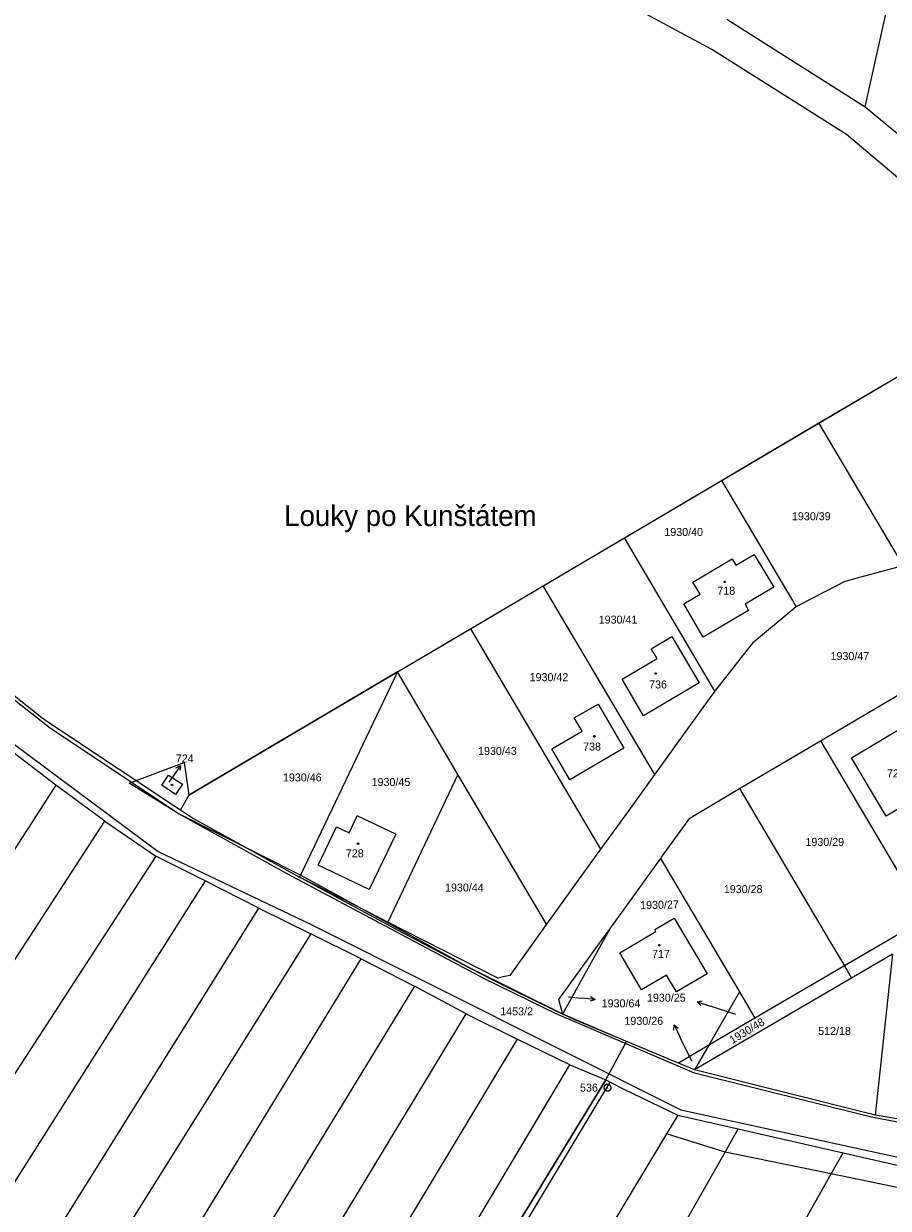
# Model space of a CAD drawing. Extents: x -580630 to -576196, y -1189024 to -1183567.
# Drawn here: x -578930.3 to -578746.6, y -1185358.8 to -1185107.2 of the extents above; entities that cross this region are included whole.
import ezdxf

# ---------------------------------------------------------------- set-up
doc = ezdxf.new("R2010")
doc.units = 0
for name, color, linetype in [('Vrstva 1', 7, 'Continuous'), ('Vrstva 15', 7, 'Continuous'), ('Vrstva 16', 7, 'Continuous'), ('Vrstva 17', 7, 'Continuous'), ('Vrstva 18', 7, 'Continuous'), ('Vrstva 19', 7, 'Continuous'), ('Vrstva 24', 7, 'Continuous'), ('Vrstva 25', 7, 'Continuous'), ('Vrstva 4', 7, 'Continuous'), ('Vrstva 6', 7, 'Continuous'), ('Vrstva 63', 7, 'Continuous')]:
    doc.layers.add(name, color=color, linetype=linetype)

msp = doc.modelspace()

# ---------------------------------------------------------------- linework, layer by layer
at = {"layer": 'Vrstva 1'}
for p, q in [((-578761.37, -1185192), (-578744.15, -1185181.83)), ((-578782.04, -1185204.21), (-578761.37, -1185192)), ((-578743.63, -1185222.03), (-578761.37, -1185192)), ((-578802.7, -1185216.42), (-578782.04, -1185204.21)), ((-578782.04, -1185204.21), (-578766.19, -1185231.04)), ((-578819.93, -1185226.59), (-578802.7, -1185216.42)), ((-578783.5, -1185248.93), (-578802.7, -1185216.42)), ((-578779.01, -1185222.24), (-578775.12, -1185219.91)), ((-578775.12, -1185219.91), (-578770.96, -1185226.89)), ((-578788.18, -1185225.8), (-578779.84, -1185220.85)), ((-578779.84, -1185220.85), (-578779.01, -1185222.24)), ((-578743.81, -1185222.44), (-578755.88, -1185225.65)), ((-578835.42, -1185235.74), (-578819.93, -1185226.59)), ((-578796.37, -1185266.46), (-578819.93, -1185226.59)), ((-578786.64, -1185228.39), (-578788.18, -1185225.8)), ((-578770.96, -1185226.89), (-578777.08, -1185230.51)), ((-578760.01, -1185227.81), (-578761.15, -1185228.4)), ((-578755.88, -1185225.65), (-578760.01, -1185227.81)), ((-578790.07, -1185230.43), (-578786.64, -1185228.39)), ((-578761.15, -1185228.4), (-578766.19, -1185231.04)), ((-578785.95, -1185237.51), (-578790.07, -1185230.43)), ((-578776.32, -1185231.8), (-578785.95, -1185237.51)), ((-578777.08, -1185230.51), (-578776.32, -1185231.8)), ((-578766.19, -1185231.04), (-578775.47, -1185238.77)), ((-578850.92, -1185244.89), (-578835.42, -1185235.74)), ((-578835.42, -1185235.74), (-578807.77, -1185282.54)), ((-578796.98, -1185239.96), (-578792.62, -1185237.38)), ((-578792.62, -1185237.38), (-578786.8, -1185247.21)), ((-578795.76, -1185242.04), (-578796.98, -1185239.96)), ((-578775.47, -1185238.77), (-578778.18, -1185242.2)), ((-578803.2, -1185246.44), (-578795.76, -1185242.04)), ((-578778.18, -1185242.2), (-578781.23, -1185246.06)), ((-578939.39, -1185244.42), (-578926.46, -1185254.53)), ((-578850.92, -1185244.89), (-578895.21, -1185271.04)), ((-578850.92, -1185244.89), (-578871.47, -1185288)), ((-578838.05, -1185266.67), (-578850.92, -1185244.89)), ((-578798.61, -1185254.2), (-578803.2, -1185246.44)), ((-578786.8, -1185247.21), (-578798.61, -1185254.2)), ((-578781.23, -1185246.06), (-578783.41, -1185248.82)), ((-578783.5, -1185248.93), (-578785.12, -1185251.17)), ((-578783.41, -1185248.82), (-578783.5, -1185248.93)), ((-578761.01, -1185259.48), (-578743.78, -1185249.3)), ((-578813.35, -1185254.65), (-578808.3, -1185251.69)), ((-578808.3, -1185251.69), (-578802.79, -1185261.08)), ((-578785.12, -1185251.17), (-578796.27, -1185266.62)), ((-578926.46, -1185254.53), (-578925.41, -1185255.35)), ((-578925.41, -1185255.35), (-578921.66, -1185257.83)), ((-578811.7, -1185257.44), (-578813.35, -1185254.65)), ((-578921.66, -1185257.83), (-578898.59, -1185273.12)), ((-578818.13, -1185261.21), (-578811.7, -1185257.44)), ((-578754.43, -1185263.14), (-578742.11, -1185255.79)), ((-578778.22, -1185269.65), (-578761.01, -1185259.48)), ((-578761.01, -1185259.48), (-578741.49, -1185292.5)), ((-578923.44, -1185268.89), (-578933.42, -1185261.25)), ((-578814.27, -1185267.8), (-578818.13, -1185261.21)), ((-578802.79, -1185261.08), (-578814.27, -1185267.8)), ((-578747.08, -1185275.48), (-578754.43, -1185263.14)), ((-578900.96, -1185268.95), (-578899.52, -1185266.79)), ((-578899.52, -1185266.79), (-578896.6, -1185268.73)), ((-578838.05, -1185266.67), (-578852.97, -1185298)), ((-578819.27, -1185298.47), (-578838.05, -1185266.67)), ((-578796.27, -1185266.62), (-578801.86, -1185274.36)), ((-578796.27, -1185266.62), (-578796.37, -1185266.46)), ((-578913.03, -1185276.54), (-578923.44, -1185268.89)), ((-578898.03, -1185270.88), (-578900.96, -1185268.95)), ((-578896.6, -1185268.73), (-578898.03, -1185270.88)), ((-578787.51, -1185275.14), (-578778.22, -1185269.65)), ((-578778.22, -1185269.65), (-578759.33, -1185301.62)), ((-578734.74, -1185268.14), (-578747.08, -1185275.48)), ((-578898.59, -1185273.12), (-578896.99, -1185274.18)), ((-578895.21, -1185271.04), (-578896.99, -1185274.18)), ((-578896.99, -1185274.18), (-578894.9, -1185275.56)), ((-578894.9, -1185275.56), (-578894.2, -1185276.03)), ((-578861.15, -1185279.03), (-578859.44, -1185275.43)), ((-578851.28, -1185279.31), (-578859.44, -1185275.43)), ((-578801.86, -1185274.36), (-578807.55, -1185282.23)), ((-578788.81, -1185275.91), (-578787.51, -1185275.14)), ((-578913.03, -1185276.54), (-578902.25, -1185284.03)), ((-578894.2, -1185276.03), (-578871.69, -1185288.45)), ((-578867.73, -1185285.88), (-578863.87, -1185277.76)), ((-578863.87, -1185277.76), (-578861.15, -1185279.03)), ((-578794.8, -1185284.23), (-578789.74, -1185277.2)), ((-578789.74, -1185277.2), (-578788.81, -1185275.91)), ((-578851.28, -1185279.31), (-578856.9, -1185291.06)), ((-578807.77, -1185282.54), (-578819.27, -1185298.47)), ((-578807.55, -1185282.23), (-578807.77, -1185282.54)), ((-578891.74, -1185289.23), (-578902.25, -1185284.03)), ((-578795.96, -1185285.85), (-578794.99, -1185284.5)), ((-578794.99, -1185284.5), (-578794.8, -1185284.23)), ((-578794.99, -1185284.5), (-578794.8, -1185284.83)), ((-578794.8, -1185284.83), (-578778.27, -1185312.82)), ((-578871.47, -1185288), (-578871.69, -1185288.45)), ((-578856.9, -1185291.06), (-578867.73, -1185285.88)), ((-578805.81, -1185299.47), (-578795.96, -1185285.85)), ((-578880.38, -1185295.07), (-578891.74, -1185289.23)), ((-578871.69, -1185288.45), (-578871.46, -1185288.58)), ((-578862.73, -1185293.02), (-578871.69, -1185288.45)), ((-578871.46, -1185288.58), (-578871.25, -1185288.69)), ((-578871.25, -1185288.69), (-578866.81, -1185291.09)), ((-578866.81, -1185291.09), (-578853.18, -1185298.44)), ((-578859.97, -1185294.43), (-578862.73, -1185293.02)), ((-578880.38, -1185295.07), (-578869.34, -1185300.49)), ((-578852.97, -1185298), (-578859.97, -1185294.43)), ((-578829.58, -1185309.91), (-578852.97, -1185298)), ((-578796.23, -1185299.58), (-578792.13, -1185297.16)), ((-578792.13, -1185297.16), (-578785.14, -1185308.99)), ((-578738.72, -1185297.19), (-578755.98, -1185307.3)), ((-578858.62, -1185305.8), (-578869.34, -1185300.49)), ((-578853.18, -1185298.44), (-578850.98, -1185299.62)), ((-578850.98, -1185299.62), (-578835.44, -1185307.75)), ((-578819.27, -1185298.47), (-578827.07, -1185309.34)), ((-578811.45, -1185309.69), (-578805.81, -1185299.47)), ((-578807.41, -1185301.68), (-578805.81, -1185299.47)), ((-578803.66, -1185304.52), (-578795.99, -1185300.01)), ((-578795.99, -1185300.01), (-578796.23, -1185299.58)), ((-578816.61, -1185314.43), (-578807.41, -1185301.68)), ((-578759.33, -1185301.62), (-578755.98, -1185307.3)), ((-578858.62, -1185305.8), (-578847.32, -1185311.62)), ((-578799.06, -1185312.36), (-578803.66, -1185304.52)), ((-578745.76, -1185304.79), (-578754.46, -1185309.88)), ((-578745.76, -1185304.79), (-578749.42, -1185338.97)), ((-578835.44, -1185307.75), (-578830.78, -1185310.19)), ((-578755.98, -1185307.3), (-578774.97, -1185318.41)), ((-578755.98, -1185307.3), (-578754.46, -1185309.88)), ((-578830.78, -1185310.19), (-578830.34, -1185310.42)), ((-578830.34, -1185310.42), (-578829.66, -1185310.77)), ((-578829.66, -1185310.77), (-578828.33, -1185311.47)), ((-578828.42, -1185309.65), (-578829.58, -1185309.91)), ((-578827.07, -1185309.34), (-578828.42, -1185309.65)), ((-578814.68, -1185315.54), (-578811.45, -1185309.69)), ((-578793.76, -1185309.25), (-578799.06, -1185312.36)), ((-578791.64, -1185312.82), (-578793.76, -1185309.25)), ((-578785.14, -1185308.99), (-578791.64, -1185312.82)), ((-578754.46, -1185309.88), (-578787.79, -1185329.37)), ((-578836.28, -1185317.46), (-578847.32, -1185311.62)), ((-578828.33, -1185311.47), (-578815.77, -1185317.52)), ((-578778.27, -1185312.82), (-578784.79, -1185324.16)), ((-578778.27, -1185312.82), (-578774.97, -1185318.41)), ((-578816.25, -1185315.76), (-578816.61, -1185314.43)), ((-578816.12, -1185316.25), (-578816.25, -1185315.76)), ((-578814.98, -1185316.09), (-578814.68, -1185315.54)), ((-578836.28, -1185317.46), (-578825.45, -1185322.88)), ((-578815.77, -1185317.52), (-578816.12, -1185316.25)), ((-578815.77, -1185317.52), (-578814.98, -1185316.09)), ((-578813.25, -1185318.73), (-578815.77, -1185317.52)), ((-578774.97, -1185318.41), (-578784.79, -1185324.16)), ((-578791.21, -1185327.92), (-578813.25, -1185318.73)), ((-578814.3, -1185328.3), (-578825.45, -1185322.88)), ((-578784.79, -1185324.16), (-578791.21, -1185327.92)), ((-578784.79, -1185324.16), (-578787.79, -1185329.37)), ((-578814.3, -1185328.3), (-578806.66, -1185331.52)), ((-578787.79, -1185329.37), (-578791.21, -1185327.92)), ((-578749.42, -1185338.97), (-578787.79, -1185329.37)), ((-578806.66, -1185331.52), (-578896.12, -1185477.9)), ((-578876.53, -1185449.86), (-578805.74, -1185331.97)), ((-578806.66, -1185331.52), (-578805.74, -1185331.97)), ((-578805.74, -1185331.97), (-578802.81, -1185333.46)), ((-578802.81, -1185333.46), (-578791.36, -1185338.98)), ((-578791.36, -1185338.98), (-578793.76, -1185342.93)), ((-578791.36, -1185338.98), (-578778.54, -1185341.9)), ((-578729.73, -1185342.42), (-578749.42, -1185338.97)), ((-578793.76, -1185342.93), (-578862.82, -1185458.11)), ((-578781.26, -1185346.84), (-578778.54, -1185341.9)), ((-578778.54, -1185341.9), (-578756.24, -1185346.97)), ((-578833.3, -1185437.78), (-578781.26, -1185346.84)), ((-578758.75, -1185351.47), (-578756.24, -1185346.97)), ((-578756.24, -1185346.97), (-578737.16, -1185351.31)), ((-578791.42, -1185409.18), (-578758.75, -1185351.47))]:
    msp.add_line(p, q, dxfattribs=at)
at = {"layer": 'Vrstva 16'}
for p, q in [((-578896.98, -1185264.724), (-578898.66, -1185267.21)), ((-578899.38, -1185268.28), (-578898.66, -1185267.21)), ((-578814.59, -1185313.88), (-578811.91, -1185314.13)), ((-578808.923, -1185314.404), (-578811.91, -1185314.13)), ((-578787.266, -1185314.901), (-578784.42, -1185315.85)), ((-578779.03, -1185317.65), (-578784.42, -1185315.85)), ((-578792.153, -1185319.813), (-578790.84, -1185322.51)), ((-578788.39, -1185327.53), (-578790.84, -1185322.51))]:
    msp.add_line(p, q, dxfattribs=at)
for points in [[(-578897.955, -1185265.273), (-578896.98, -1185264.724), (-578897.126, -1185265.833)], [(-578809.873, -1185313.815), (-578808.923, -1185314.404), (-578809.964, -1185314.81)], [(-578786.475, -1185315.692), (-578787.266, -1185314.901), (-578786.159, -1185314.743)], [(-578792.165, -1185320.931), (-578792.153, -1185319.813), (-578791.266, -1185320.493)]]:
    msp.add_lwpolyline(points, dxfattribs=at)
at = {"layer": 'Vrstva 24'}
msp.add_line((-578806.33, -1185333.14), (-578806.23, -1185333.14), dxfattribs=at)
msp.add_lwpolyline([(-578806.09, -1185332.42), (-578805.75, -1185332.61), (-578805.56, -1185332.95), (-578805.56, -1185333.34), (-578805.75, -1185333.68), (-578806.09, -1185333.87), (-578806.48, -1185333.87), (-578806.82, -1185333.68), (-578807.01, -1185333.34), (-578807.01, -1185332.95), (-578806.82, -1185332.61), (-578806.48, -1185332.42)], close=True, dxfattribs=at)
at = {"layer": 'Vrstva 25'}
for points in [[(-578781.28, -1185225.62), (-578781.19, -1185225.77), (-578781.28, -1185225.92), (-578781.46, -1185225.92), (-578781.55, -1185225.77), (-578781.46, -1185225.62)], [(-578795.96, -1185245.04), (-578795.87, -1185245.19), (-578795.96, -1185245.34), (-578796.14, -1185245.34), (-578796.23, -1185245.19), (-578796.14, -1185245.04)], [(-578808.99, -1185258.4), (-578808.9, -1185258.55), (-578808.99, -1185258.7), (-578809.17, -1185258.7), (-578809.26, -1185258.55), (-578809.17, -1185258.4)], [(-578898.72, -1185268.7), (-578898.63, -1185268.85), (-578898.72, -1185269), (-578898.9, -1185269), (-578898.99, -1185268.85), (-578898.9, -1185268.7)], [(-578859.2, -1185281.19), (-578859.11, -1185281.34), (-578859.2, -1185281.49), (-578859.38, -1185281.49), (-578859.47, -1185281.34), (-578859.38, -1185281.19)], [(-578795.22, -1185302.76), (-578795.13, -1185302.91), (-578795.22, -1185303.06), (-578795.4, -1185303.06), (-578795.49, -1185302.91), (-578795.4, -1185302.76)]]:
    msp.add_lwpolyline(points, close=True, dxfattribs=at)
at = {"layer": 'Vrstva 4'}
for p, q in [((-578924.57, -1185256.89), (-578985.86, -1185209.15)), ((-578960.86, -1185239.07), (-578901.72, -1185282.98)), ((-578897.48, -1185274.91), (-578924.57, -1185256.89)), ((-578874.33, -1185287.72), (-578897.48, -1185274.91)), ((-578901.72, -1185282.98), (-578869.26, -1185298.51)), ((-578832.56, -1185309.97), (-578874.33, -1185287.72)), ((-578869.26, -1185298.51), (-578790.73, -1185337.89)), ((-578817.17, -1185317.47), (-578832.56, -1185309.97)), ((-578787.81, -1185330.08), (-578817.17, -1185317.47)), ((-578750.18, -1185339.4), (-578787.81, -1185330.08)), ((-578790.73, -1185337.89), (-578714.1, -1185354.56)), ((-578731.43, -1185343.02), (-578750.18, -1185339.4)), ((-578781.26, -1185346.84), (-578793.76, -1185342.93)), ((-578758.75, -1185351.47), (-578781.26, -1185346.84)), ((-578737.6, -1185355.83), (-578758.75, -1185351.47))]:
    msp.add_line(p, q, dxfattribs=at)
at = {"layer": 'Vrstva 6'}
for p, q in [((-578784.15, -1185112.7), (-578871.35, -1185065.59)), ((-578751.57, -1185124.89), (-578740.19, -1185073.66)), ((-578780.91, -1185106.29), (-578751.57, -1185124.89)), ((-578755.52, -1185130.79), (-578784.15, -1185112.7)), ((-578751.57, -1185124.89), (-578734.1, -1185139.29)), ((-578721.52, -1185159.56), (-578755.52, -1185130.79)), ((-578923.44, -1185268.89), (-578965.63, -1185334.27)), ((-578949.58, -1185332.73), (-578913.03, -1185276.54)), ((-578902.25, -1185284.03), (-578948.13, -1185354.65)), ((-578891.74, -1185289.23), (-578983.96, -1185434.74)), ((-578925.72, -1185367.66), (-578880.38, -1185295.07)), ((-578869.34, -1185300.49), (-578927.18, -1185392.96)), ((-578918.62, -1185403.81), (-578858.62, -1185305.8)), ((-578847.32, -1185311.62), (-578894.17, -1185388.48)), ((-578883.99, -1185396.1), (-578836.28, -1185317.46)), ((-578825.45, -1185322.88), (-578873.96, -1185403.4)), ((-578851.05, -1185389.89), (-578814.3, -1185328.3))]:
    msp.add_line(p, q, dxfattribs=at)
at = {"layer": 'Vrstva 63'}
for p, q in [((-578850.92, -1185244.89), (-578697.53, -1185154.3)), ((-578895.21, -1185271.04), (-578850.92, -1185244.89)), ((-578907.874, -1185268.489), (-578896.224, -1185264.1)), ((-578896.224, -1185264.1), (-578895.21, -1185271.04)), ((-578897.48, -1185274.91), (-578907.874, -1185268.489)), ((-578871.47, -1185288), (-578897.48, -1185274.91)), ((-578835.44, -1185307.75), (-578871.47, -1185288)), ((-578815.77, -1185317.52), (-578835.44, -1185307.75)), ((-578802.23, -1185323.325), (-578815.77, -1185317.52)), ((-578806.66, -1185331.52), (-578802.23, -1185323.325)), ((-578851.39, -1185404.71), (-578806.66, -1185331.52))]:
    msp.add_line(p, q, dxfattribs=at)

# ---------------------------------------------------------------- texts
at = {"layer": 'Vrstva 15'}
msp.add_text('Louky po Kunštátem', height=4.4, dxfattribs=at).set_placement((-578874.99, -1185213.9))
at = {"layer": 'Vrstva 16'}
for s, p in [('724', (-578897.978, -1185264.1)), ('1930/25', (-578797.904, -1185314.9)), ('1930/64', (-578807.527, -1185316.1)), ('1930/26', (-578802.69, -1185319.81))]:
    msp.add_text(s, height=1.7, dxfattribs=at).set_placement(p)
at = {"layer": 'Vrstva 17'}
msp.add_text('536', height=1.7, dxfattribs=at).set_placement((-578812.127, -1185333.99))
at = {"layer": 'Vrstva 18'}
for s, height, p in [('1930/39', 1.7, (-578767.105, -1185212.67)), ('1930/40', 1.7, (-578794.224, -1185216.01)), ('1930/41', 1.7, (-578808.159, -1185234.62)), ('1930/47', 1.7, (-578758.917, -1185242.36)), ('1930/42', 1.7, (-578822.831, -1185246.84)), ('1930/43', 1.7, (-578833.785, -1185262.5)), ('1930/46', 1.7, (-578875.227, -1185268.13)), ('1930/45', 1.7, (-578856.394, -1185269.11)), ('1930/29', 1.7, (-578764.241, -1185281.82)), ('1930/44', 1.7, (-578840.797, -1185291.51)), ('1930/28', 1.7, (-578781.581, -1185291.84)), ('1930/64', 0.1, (-578814.759, -1185313.88)), ('1453/2', 1.7, (-578829.082, -1185317.8)), ('1930/25', 0.1, (-578779.306, -1185317.65)), ('512/18', 1.7, (-578761.537, -1185321.96)), ('1930/26', 0.1, (-578788.664, -1185327.53))]:
    msp.add_text(s, height=height, dxfattribs=at).set_placement(p)
for s, rotation, p in [('1930/27', 1.14592, (-578799.34, -1185295.252)), ('1930/48', 30.99702, (-578779.761, -1185323.918))]:
    msp.add_text(s, height=1.7, rotation=rotation, dxfattribs=at).set_placement(p)
at = {"layer": 'Vrstva 19'}
for s, height, p in [('718', 1.7, (-578782.956, -1185228.47)), ('736', 1.7, (-578797.453, -1185248.39)), ('738', 1.7, (-578811.471, -1185261.58)), ('726', 1.7, (-578746.928, -1185267.29)), ('724', 0.1, (-578899.497, -1185268.28)), ('728', 1.7, (-578861.868, -1185284.25)), ('717', 1.7, (-578796.836, -1185305.61))]:
    msp.add_text(s, height=height, dxfattribs=at).set_placement(p)

doc.saveas('drawing.dxf')
